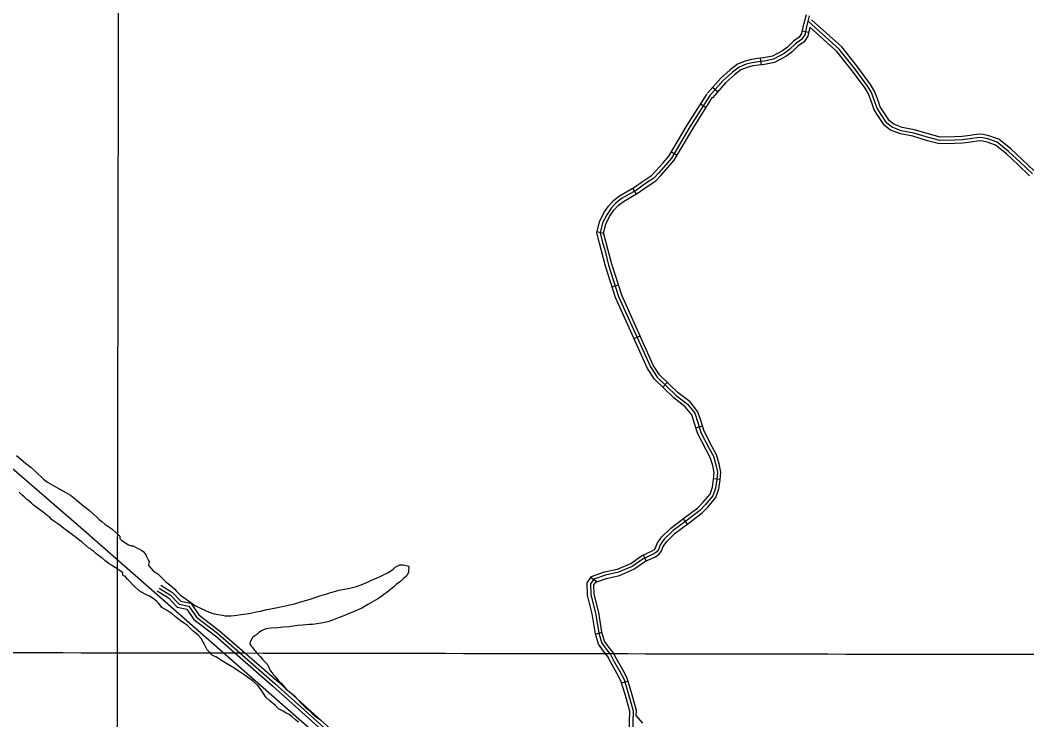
# Model space of a CAD drawing. Extents: x 3192986 to 3230865, y 867483 to 892886.
# Drawn here: x 3217672 to 3222187, y 878640 to 881777 of the extents above; entities that cross this region are included whole.
import ezdxf

# ---------------------------------------------------------------- set-up
doc = ezdxf.new("R2010")
doc.units = 0
for name, color, linetype in [('V-GRID-MAJR', 7, 'Continuous'), ('V-ROAD-CNTR', 7, 'Continuous'), ('V-SITE-VEGE', 7, 'Continuous'), ('V-TOPO-SHOR', 7, 'Continuous')]:
    doc.layers.add(name, color=color, linetype=linetype)

msp = doc.modelspace()

# ---------------------------------------------------------------- linework, layer by layer
at = {"layer": 'V-GRID-MAJR'}
for points in [[(3218098.305, 872881.337), (3218108.882, 878940.914), (3218119.463, 885003.5750000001), (3218130.045, 891066.2810000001), (3218130.0500000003, 891069.3200000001)], [(3197200.765, 878983.488), (3202427.791, 878971.704), (3207654.8200000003, 878960.681), (3212881.85, 878950.417), (3218108.882, 878940.914), (3223335.915, 878932.171), (3228562.949, 878924.188)]]:
    msp.add_spline(points, degree=3, dxfattribs=at)
at = {"layer": 'V-ROAD-CNTR'}
for p, q in [((3221208.220546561, 881720.6325310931), (3221178.865605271, 881726.8165187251)), ((3220996.821969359, 881575.8808205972), (3220993.3439763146, 881605.677761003)), ((3220800.228362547, 881455.421061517), (3220777.818407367, 881475.3660216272)), ((3220723.724515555, 881401.1681700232), (3220749.053464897, 881385.0912021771)), ((3220593.655775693, 881187.087598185), (3220619.542723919, 881171.9266285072)), ((3220419.314124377, 881022.965926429), (3220434.4080941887, 880997.039978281)), ((3220259.2994444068, 880829.1223141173), (3220288.4193861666, 880821.9113285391)), ((3220326.976309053, 880580.5478112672), (3220355.5712518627, 880589.6237931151)), ((3220425.0191129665, 880348.9732744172), (3220452.367058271, 880361.3062497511)), ((3220553.985855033, 880131.4127095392), (3220574.7528134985, 880153.062666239)), ((3220703.436556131, 879948.8900745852), (3220732.041498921, 879957.9340564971)), ((3220782.456398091, 879722.500527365), (3220812.307338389, 879719.505533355)), ((3220645.2836724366, 879541.0808902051), (3220663.3526362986, 879517.1329381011)), ((3220467.041028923, 879379.3002137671), (3220479.3770042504, 879351.9542684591)), ((3220232.405498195, 879278.9514144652), (3220257.075448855, 879261.8824486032)), ((3220253.004456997, 879024.433923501), (3220281.743399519, 879033.0419062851)), ((3220369.6892236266, 878805.4763614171), (3220398.393166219, 878814.2003439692))]:
    msp.add_line(p, q, dxfattribs=at)
for points in [[(3221196.9115691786, 881800.2533718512), (3221182.621597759, 881744.6464830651), (3221176.762609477, 881716.8365386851), (3221166.294630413, 881700.8305706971), (3221140.589681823, 881682.8126067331), (3221113.2617364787, 881655.9546604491), (3221090.679781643, 881639.7646928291), (3221045.725871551, 881615.903740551), (3221006.1099507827, 881607.167758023), (3220979.688003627, 881604.084764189), (3220952.8410573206, 881600.883770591), (3220923.6501157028, 881593.572785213), (3220889.748183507, 881579.6218131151), (3220856.9922490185, 881554.484863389), (3220814.334334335, 881516.3919395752), (3220754.237454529, 881448.8730746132)], [(3221211.4105401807, 881796.406379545), (3221197.2315685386, 881741.2324898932), (3221190.859581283, 881710.9855503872), (3221177.2676084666, 881690.204591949), (3221150.217662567, 881671.2436298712), (3221122.9467171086, 881644.441683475), (3221098.6017657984, 881626.9877183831), (3221050.9528610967, 881601.6957689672), (3221008.600945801, 881592.3567876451), (3220981.4450001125, 881589.187793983), (3220955.562051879, 881586.1018001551), (3220928.351106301, 881579.2868137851), (3220897.2991684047, 881566.5088393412), (3220866.567229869, 881542.9248865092), (3220824.967313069, 881505.7769608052), (3220765.442432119, 881438.9000945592)], [(3222212.2345385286, 881087.3177977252), (3222156.956649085, 881140.3726916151), (3222105.419752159, 881188.2095959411), (3222054.125854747, 881229.3695136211), (3222012.790937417, 881244.1654840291), (3221989.723983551, 881249.8794726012), (3221971.979019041, 881250.2834717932), (3221934.360094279, 881244.5544832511), (3221897.6891676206, 881240.117492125), (3221863.7522354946, 881239.0114943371), (3221796.8453693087, 881237.0594982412), (3221745.995471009, 881250.5874711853), (3221679.6596036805, 881270.575431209), (3221623.946715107, 881280.9774104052), (3221582.462798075, 881297.2893777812), (3221559.299844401, 881314.9073425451), (3221534.354894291, 881353.5722652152), (3221515.857931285, 881381.7852087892), (3221507.6299477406, 881406.5411592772), (3221490.5699818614, 881452.5180673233), (3221474.222014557, 881479.4950133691), (3221417.1531286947, 881557.4828573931), (3221346.148270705, 881646.7586788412), (3221207.445548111, 881770.6984309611)], [(3222217.789527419, 881102.7777668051), (3222167.252628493, 881151.2816697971), (3222115.228732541, 881199.5705732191), (3222061.550839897, 881242.6434870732), (3222017.132928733, 881258.5434552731), (3221991.721979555, 881264.8374426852), (3221971.0130209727, 881265.309441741), (3221932.329098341, 881259.4184535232), (3221896.5421699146, 881255.088462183), (3221863.2892364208, 881254.0044643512), (3221798.591365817, 881252.116468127), (3221750.088462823, 881265.0204423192), (3221683.2105965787, 881285.1714020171), (3221628.1047067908, 881295.460381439), (3221589.887783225, 881310.4873513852), (3221570.476822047, 881325.252321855), (3221546.9298691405, 881361.7502488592), (3221529.474904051, 881388.3731956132), (3221521.782919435, 881411.5171493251), (3221504.1369547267, 881459.0730542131), (3221486.711989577, 881487.826996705), (3221429.080104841, 881566.5838391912), (3221357.0942488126, 881657.0936581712), (3221222.096518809, 881777.7234169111)], [(3221213.4075361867, 881745.2544818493), (3221204.9565530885, 881705.1345620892), (3221188.2405865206, 881679.5786132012), (3221159.845643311, 881659.6746530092), (3221132.6316977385, 881632.928706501), (3221106.523749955, 881614.2107439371), (3221056.1798506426, 881587.4877973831), (3221011.091940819, 881577.5458172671), (3220983.201996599, 881574.2908237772), (3220958.283046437, 881571.3198297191), (3220933.052096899, 881565.0008423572), (3220904.850153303, 881553.3958655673), (3220876.1422107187, 881531.3649096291), (3220835.600291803, 881495.1619820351), (3220776.647409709, 881428.9271145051)], [(3222199.4785640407, 881078.7688148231), (3222146.660669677, 881129.463713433), (3222095.6107717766, 881176.8486186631), (3222046.7008695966, 881216.095540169), (3222008.4489461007, 881229.7875127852), (3221987.725987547, 881234.921502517), (3221972.945017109, 881235.2575018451), (3221936.3910902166, 881229.690512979), (3221898.836165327, 881225.1465220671), (3221864.215234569, 881224.018524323), (3221795.099372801, 881222.0025283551), (3221741.9024791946, 881236.154500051), (3221676.108610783, 881255.9794604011), (3221619.788723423, 881266.4944393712), (3221575.037812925, 881284.0914041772), (3221548.1228667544, 881304.562363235), (3221521.779919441, 881345.3942815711), (3221502.2409585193, 881375.1972219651), (3221493.476976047, 881401.565169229), (3221477.003008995, 881445.9630804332), (3221461.7320395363, 881471.1630300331), (3221405.226152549, 881548.3818755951), (3221335.202292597, 881636.4236995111), (3221213.4075361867, 881745.2544818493)], [(3220403.5551558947, 878579.1818140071), (3220406.1441507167, 878678.355615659), (3220386.861189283, 878748.974474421), (3220366.699229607, 878815.3153417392), (3220348.9942650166, 878849.723272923), (3220319.7103235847, 878899.542173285), (3220306.988349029, 878925.3901215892), (3220288.855385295, 878948.2380758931), (3220266.3514303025, 878979.8750126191), (3220252.417458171, 879026.3939195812), (3220238.244486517, 879114.715742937), (3220216.8605292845, 879198.9245745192), (3220215.231532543, 879254.1314641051), (3220235.4194921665, 879283.308405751), (3220293.604375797, 879302.9933663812), (3220351.1862606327, 879316.200339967), (3220410.3901422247, 879341.333289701), (3220458.829045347, 879375.5962211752), (3220507.4799480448, 879397.5421772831), (3220516.9319291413, 879404.0451642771), (3220521.890919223, 879411.2511498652), (3220529.756903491, 879431.3381096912), (3220549.4028641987, 879459.2190539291), (3220591.049780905, 879500.1619720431), (3220648.525665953, 879543.5278853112), (3220711.0105409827, 879590.5307913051), (3220733.803495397, 879613.9377444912), (3220766.2804304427, 879652.3846675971), (3220776.892409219, 879682.753606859), (3220782.136398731, 879719.3055337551), (3220785.1053927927, 879748.8914745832), (3220778.430406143, 879779.820412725), (3220767.5094279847, 879816.125340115), (3220748.796465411, 879849.8872725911), (3220711.824539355, 879922.3641276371), (3220697.399568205, 879967.984036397), (3220684.9135931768, 880007.1069581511), (3220655.362652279, 880043.967884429), (3220604.493754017, 880082.9648064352), (3220516.970929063, 880166.9176385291), (3220485.4609920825, 880214.944542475), (3220342.162278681, 880532.7079069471), (3220297.113368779, 880674.6296231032), (3220279.331404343, 880742.5414872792), (3220270.0694228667, 880776.9064185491), (3220257.9874470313, 880823.8263247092), (3220270.1004228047, 880872.740226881), (3220289.838383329, 880912.3401476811), (3220311.4453401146, 880943.4850853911), (3220334.103294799, 880967.650037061), (3220361.020240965, 880989.0279943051), (3220427.728107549, 881027.864916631), (3220463.324036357, 881053.1358660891), (3220504.4159541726, 881080.0748122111), (3220523.788915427, 881100.5177713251), (3220555.681851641, 881137.227697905), (3220581.777799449, 881166.8056387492), (3220663.061636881, 881305.6003611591), (3220752.778457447, 881446.9390784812)], [(3220765.442432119, 881438.9000945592), (3220675.8696112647, 881297.7883767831), (3220593.986775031, 881157.9716564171), (3220566.9678290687, 881127.3467176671), (3220534.8998932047, 881090.434791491), (3220514.100934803, 881068.4888353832), (3220471.7810194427, 881040.7438908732), (3220435.860091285, 881015.2419418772), (3220369.502224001, 880976.6090191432), (3220344.293274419, 880956.5880591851), (3220323.141316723, 880934.0291043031), (3220302.7803574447, 880904.6801630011), (3220284.2633944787, 880867.5292373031), (3220273.458416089, 880823.8983245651), (3220284.5743938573, 880780.7284109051), (3220293.8283753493, 880746.3934795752), (3220311.526339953, 880678.8016147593), (3220356.1952506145, 880538.0778962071), (3220498.649965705, 880222.1865279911), (3220528.580905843, 880176.566619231), (3220614.2787344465, 880094.3637836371), (3220665.9296311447, 880054.7668628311), (3220698.357566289, 880014.3179437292), (3220711.695539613, 879972.5250273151), (3220725.7515115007, 879928.0721162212), (3220762.041438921, 879856.9332584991), (3220781.4094001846, 879821.9883283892), (3220792.966377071, 879783.5694052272), (3220800.2663624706, 879749.7454728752), (3220797.029368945, 879717.490537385), (3220791.5333799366, 879679.1806140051), (3220779.5264039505, 879644.821682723), (3220744.9204731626, 879603.8527646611), (3220720.950521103, 879579.2378138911), (3220657.5516479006, 879531.5469092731), (3220600.8667612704, 879488.7779948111), (3220560.884841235, 879449.4720734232), (3220543.062876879, 879424.180124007), (3220535.227892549, 879404.1721640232), (3220527.716907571, 879393.2581858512), (3220514.8739332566, 879384.4222035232), (3220466.313030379, 879362.5162473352), (3220417.736127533, 879328.1563160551), (3220355.8292513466, 879301.8753686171), (3220297.6953676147, 879288.542395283), (3220244.929473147, 879270.6904309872), (3220230.370502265, 879249.6484730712), (3220231.805499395, 879201.0165703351), (3220252.9484571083, 879117.7557368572), (3220267.071428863, 879029.7489128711), (3220280.010402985, 878986.5509992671), (3220300.8493613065, 878957.2540578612), (3220319.737323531, 878933.456105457), (3220332.923297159, 878906.6641590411), (3220362.139238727, 878856.9612584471), (3220380.6572016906, 878820.9733304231), (3220401.2751604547, 878753.1314661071), (3220421.1971206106, 878680.174612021), (3220418.5171259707, 878577.523817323)], [(3220435.6710916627, 878659.8076527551), (3220436.2500905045, 878681.9936083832), (3220415.689131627, 878757.2884577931), (3220394.615173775, 878826.631319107), (3220375.2842124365, 878864.1992439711), (3220346.136270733, 878913.7861447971), (3220332.486298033, 878941.5220893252), (3220312.843337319, 878966.2700398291), (3220293.669375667, 878993.2269859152), (3220281.7253995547, 879033.103906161), (3220267.6524277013, 879120.7957307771), (3220246.750469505, 879203.1085661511), (3220245.509471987, 879245.1654820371), (3220254.439454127, 879258.0724562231), (3220301.7863594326, 879274.0914241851), (3220360.4722420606, 879287.5503972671), (3220425.082112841, 879314.9793424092), (3220473.797015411, 879349.4362734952), (3220522.2679184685, 879371.302229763), (3220538.501886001, 879382.4712074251), (3220548.564865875, 879397.0931781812), (3220556.368850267, 879417.022138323), (3220572.3668182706, 879439.7250929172), (3220610.683741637, 879477.3940175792), (3220666.5776298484, 879519.5659332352), (3220730.8905012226, 879567.944836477), (3220756.0374509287, 879593.7677848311), (3220792.772377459, 879637.258697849), (3220806.1743506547, 879675.607621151), (3220811.922339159, 879715.6755410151), (3220815.4273321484, 879750.5994711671), (3220807.502347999, 879787.3183977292), (3220795.309372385, 879827.8513166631), (3220775.286412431, 879863.9792444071), (3220739.678483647, 879933.780104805), (3220725.991511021, 879977.0660182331), (3220711.801539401, 880021.528929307), (3220676.4966100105, 880065.565841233), (3220624.063714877, 880105.762760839), (3220540.1908826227, 880186.2155999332), (3220511.838939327, 880229.4285135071), (3220370.2282225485, 880543.4478854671), (3220325.9393111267, 880682.9736064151), (3220308.3253463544, 880750.2454718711), (3220299.079364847, 880784.5504032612), (3220288.9293851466, 880823.9703244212), (3220298.4263661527, 880862.318247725), (3220315.7223315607, 880897.0201783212), (3220334.8372933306, 880924.5731232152), (3220354.4832540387, 880945.5260813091), (3220377.984207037, 880964.1900439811), (3220443.992075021, 881002.6189671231), (3220480.238002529, 881028.351915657), (3220523.785915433, 881056.9028585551), (3220546.010870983, 881080.3518116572), (3220578.2538064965, 881117.4657374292), (3220606.1957506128, 881149.1376740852), (3220688.6775856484, 881289.9763924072), (3220778.1064067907, 881430.8611106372)], [(3217944.311074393, 879501.0819702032), (3217184.113594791, 880156.4946593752)], [(3220166.7696294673, 877551.3408696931), (3217944.311074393, 879501.0819702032)], [(3218295.3813722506, 879231.0425102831), (3218346.6822696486, 879199.4805734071), (3218384.9731930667, 879158.447655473), (3218428.6321057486, 879149.4656734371), (3218462.638037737, 879100.2747718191), (3218557.326848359, 879028.015916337), (3218657.2646484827, 878941.0920901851), (3218814.441334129, 878803.458365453), (3219266.9044292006, 878396.828178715), (3219898.164166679, 877832.973306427), (3220184.029594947, 877594.1187841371), (3220220.5005220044, 877546.3698796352), (3220299.6553636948, 877516.3499396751), (3220339.6232837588, 877499.8889725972), (3220375.975211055, 877478.563015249), (3220396.365170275, 877429.8521126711), (3220407.7591474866, 877391.4251895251)], [(3218303.2413565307, 879243.8184847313), (3218356.2672504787, 879211.1955499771), (3218392.6781776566, 879172.176628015), (3218437.549087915, 879162.945646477), (3218473.626015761, 879110.7587508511), (3218566.808829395, 879039.6488930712), (3218667.1276287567, 878952.3930675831), (3218824.3963142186, 878814.6793430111), (3219276.9144091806, 878408.0001563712), (3219907.972147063, 877844.3252837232), (3220194.933573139, 877604.5547632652), (3220229.822503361, 877558.8768546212), (3220305.172352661, 877530.2999117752), (3220346.3072703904, 877513.358945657), (3220387.880187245, 877488.9699944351), (3220410.515141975, 877434.8951025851), (3220422.1401187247, 877395.6891809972)], [(3218287.521387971, 879218.266535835), (3218337.097288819, 879187.765596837), (3218377.268208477, 879144.7186829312), (3218419.715123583, 879135.985700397), (3218451.650059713, 879089.7907927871), (3218547.844867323, 879016.3829396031), (3218647.4016682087, 878929.791112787), (3218804.4863540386, 878792.2373878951), (3219256.8944492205, 878385.6562010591), (3219888.3561862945, 877821.6213291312), (3220173.1256167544, 877583.6828050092), (3220211.178540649, 877533.862904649), (3220294.1383747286, 877502.3999675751), (3220332.9392971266, 877486.418999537), (3220364.070234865, 877468.1560360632), (3220382.215198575, 877424.8091227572), (3220393.3781762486, 877387.1611980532)], [(3220465.005032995, 878625.816720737), (3220435.6710916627, 878659.8076527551)]]:
    msp.add_lwpolyline(points, dxfattribs=at)
at = {"layer": 'V-SITE-VEGE'}
for points in [[(3217656.407000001, 879825.5769999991), (3217697.041000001, 879790.1819999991), (3217719.731000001, 879772.449999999), (3217742.376000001, 879751.5539999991), (3217776.7150000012, 879718.6229999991), (3217795.505000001, 879704.9049999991)], [(3217795.505000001, 879704.9049999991), (3217848.096000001, 879675.665999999), (3217877.927000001, 879659.4149999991), (3217897.532000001, 879647.265999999), (3217928.832000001, 879623.0809999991), (3217950.709000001, 879603.778999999), (3217982.789000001, 879578.790999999), (3217998.415000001, 879565.116999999), (3218017.136000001, 879546.6519999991), (3218027.298000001, 879537.802999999), (3218038.246000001, 879528.942999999), (3218051.534000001, 879517.6769999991), (3218083.659000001, 879495.8529999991), (3218102.404000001, 879478.969999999), (3218118.790000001, 879462.908999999), (3218119.458000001, 879453.2019999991), (3218121.7490000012, 879449.893999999), (3218128.545000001, 879444.437999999), (3218159.037000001, 879424.9019999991), (3218168.024000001, 879421.719999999), (3218170.256000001, 879421.758999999), (3218171.393000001, 879420.662999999), (3218179.202000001, 879420.805999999), (3218189.366000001, 879414.2939999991), (3218200.622000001, 879408.9199999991), (3218208.495000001, 879405.714999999), (3218211.904000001, 879402.427999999), (3218217.545000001, 879399.1819999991), (3218224.319000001, 879394.841999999), (3218232.333000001, 879383.8259999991), (3218235.764000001, 879379.422999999), (3218236.939000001, 879376.0989999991), (3218248.484000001, 879355.099999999), (3218250.816000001, 879349.562999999), (3218247.794000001, 879331.648999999), (3218251.202000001, 879328.361999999), (3218259.174000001, 879319.577999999), (3218268.304000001, 879308.5819999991), (3218290.904000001, 879293.3699999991), (3218326.123000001, 879259.4079999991), (3218344.240000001, 879245.2309999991), (3218365.806000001, 879225.5319999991), (3218372.621000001, 879218.959999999), (3218391.954000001, 879199.2209999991), (3218427.033000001, 879173.0739999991), (3218441.721000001, 879163.2949999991), (3218458.680000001, 879151.3289999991), (3218503.718000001, 879129.824999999), (3218519.461000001, 879123.4139999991), (3218543.033000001, 879116.0329999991), (3218559.831000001, 879112.991999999), (3218579.996000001, 879108.8919999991), (3218592.331000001, 879105.768999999), (3218619.108000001, 879106.2559999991), (3218645.827000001, 879110.089999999), (3218661.406000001, 879112.606999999), (3218687.028000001, 879115.305999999), (3218704.819000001, 879118.9779999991), (3218731.496000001, 879125.0449999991), (3218750.422000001, 879127.6229999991), (3218778.195000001, 879134.8259999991), (3218797.102000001, 879138.5179999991), (3218833.821000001, 879144.7669999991), (3218861.612000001, 879150.8529999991), (3218902.734000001, 879160.5319999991), (3218930.486000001, 879168.8509999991), (3218968.239000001, 879179.584999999), (3218991.529000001, 879187.8219999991), (3219015.933000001, 879196.0769999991), (3219048.127000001, 879205.5939999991), (3219065.877000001, 879211.498999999), (3219088.0900000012, 879217.4829999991), (3219103.651000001, 879221.113999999), (3219150.372000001, 879229.778999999), (3219180.355000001, 879238.136999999), (3219201.433000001, 879245.2189999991), (3219230.217000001, 879258.020999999), (3219247.9280000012, 879266.155999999), (3219273.407000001, 879276.665999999), (3219286.695000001, 879282.488999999), (3219304.386000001, 879291.738999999), (3219320.978000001, 879299.8559999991), (3219345.241000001, 879315.9219999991), (3219354.025000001, 879323.8949999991), (3219375.021000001, 879335.439999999), (3219388.4110000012, 879335.682999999), (3219410.828000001, 879330.5099999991), (3219415.391000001, 879325.0129999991), (3219414.562000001, 879309.3729999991), (3219414.703000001, 879301.5619999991), (3219408.254000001, 879288.050999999), (3219402.776000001, 879282.3699999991), (3219391.759000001, 879274.3559999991), (3219385.187000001, 879267.5399999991), (3219377.4990000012, 879260.7039999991), (3219373.098000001, 879257.275999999), (3219358.774000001, 879246.9679999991), (3219347.799000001, 879236.7239999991), (3219325.810000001, 879218.4639999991), (3219317.026000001, 879210.4909999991), (3219303.779000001, 879202.437999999)], [(3218906.627000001, 878640.481999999), (3218890.720000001, 878655.8189999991), (3218879.421000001, 878663.4269999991), (3218863.658000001, 878670.9539999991), (3218851.243000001, 878678.5399999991), (3218830.955000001, 878689.332999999), (3218817.281000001, 878704.7089999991), (3218792.349000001, 878725.4609999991), (3218774.193000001, 878741.871999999), (3218753.498000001, 878774.979999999), (3218738.648000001, 878793.6819999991), (3218720.490000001, 878810.094999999), (3218706.898000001, 878821.008999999), (3218677.503000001, 878841.6789999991), (3218654.901000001, 878856.893999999), (3218631.167000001, 878873.2019999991), (3218595.055000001, 878894.8679999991), (3218575.865000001, 878906.7949999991), (3218557.808000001, 878917.628999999), (3218549.896000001, 878923.064999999), (3218535.290000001, 878928.378999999), (3218529.588000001, 878934.9739999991), (3218522.752000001, 878942.6619999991), (3218518.228000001, 878945.925999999), (3218511.371000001, 878954.7309999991), (3218499.7860000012, 878977.9589999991), (3218483.6780000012, 879004.4519999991), (3218472.277000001, 879017.638999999), (3218459.801000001, 879028.572999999), (3218448.479000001, 879037.295999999), (3218422.349000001, 879062.4899999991), (3218405.389000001, 879074.4609999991), (3218390.681000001, 879085.351999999), (3218368.0190000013, 879103.9149999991), (3218354.406000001, 879115.9409999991), (3218331.827000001, 879130.0439999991), (3218320.549000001, 879136.533999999), (3218308.134000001, 879144.121999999), (3218304.703000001, 879148.5229999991), (3218298.983000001, 879156.2309999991), (3218293.282000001, 879162.8239999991), (3218285.329000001, 879170.493999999), (3218273.969000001, 879181.4459999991), (3218252.527000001, 879194.4489999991), (3218239.014000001, 879200.8999999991), (3218224.367000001, 879208.4469999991), (3218219.843000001, 879211.7139999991), (3218206.332000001, 879218.162999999), (3218179.067000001, 879244.452999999), (3218161.984000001, 879263.116999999), (3218154.030000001, 879270.785999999), (3218146.057000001, 879279.569999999), (3218142.631000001, 879283.9709999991), (3218135.895000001, 879286.0809999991), (3218132.485000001, 879289.3679999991), (3218132.282000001, 879300.5249999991), (3218129.944000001, 879302.9319999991), (3218117.389000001, 879310.2329999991), (3218111.909000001, 879314.2669999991), (3218109.535000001, 879314.2999999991), (3218107.989000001, 879316.6959999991), (3218100.145000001, 879321.5539999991), (3218093.096000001, 879326.405999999), (3218081.332000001, 879333.694999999), (3218071.920000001, 879339.3679999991), (3218060.191000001, 879349.0299999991), (3218052.359000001, 879354.680999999), (3218043.772000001, 879362.716999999), (3218036.698000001, 879365.9809999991), (3218028.099000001, 879373.224999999), (3218018.698000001, 879379.6909999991), (3218012.460000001, 879386.108999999), (3218002.292000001, 879394.165999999), (3217994.483000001, 879401.3999999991), (3217985.873000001, 879407.8529999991), (3217981.160000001, 879410.2939999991), (3217951.444000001, 879434.4539999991), (3217934.245000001, 879448.9439999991), (3217919.3740000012, 879460.234999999), (3217900.584000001, 879473.9539999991), (3217890.414000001, 879482.010999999), (3217877.102000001, 879491.697999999), (3217867.701000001, 879498.160999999), (3217851.270000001, 879511.055999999), (3217841.102000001, 879519.111999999), (3217823.077000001, 879531.2409999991), (3217812.129000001, 879540.099999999), (3217803.564000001, 879549.7179999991), (3217794.162000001, 879556.180999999), (3217782.433000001, 879565.8439999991), (3217758.940000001, 879582.7949999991), (3217747.981000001, 879590.8659999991), (3217732.330000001, 879602.957999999), (3217723.743000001, 879610.991999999), (3217711.234000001, 879621.4569999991), (3217702.6240000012, 879627.9099999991), (3217690.127000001, 879639.165999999), (3217681.538000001, 879647.2009999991), (3217667.495000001, 879660.8529999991)], [(3219303.779000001, 879202.437999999), (3219294.995000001, 879194.4659999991), (3219276.2320000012, 879182.961999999), (3219235.3740000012, 879158.778999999), (3219204.439000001, 879141.4739999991), (3219160.153000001, 879121.6919999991), (3219151.287000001, 879118.1819999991), (3219124.712000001, 879106.5369999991), (3219103.655000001, 879098.3409999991), (3219072.617000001, 879086.613999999), (3219052.658000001, 879079.5519999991), (3219022.632000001, 879073.4269999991), (3218983.683000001, 879067.1349999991), (3218969.175000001, 879066.8709999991), (3218939.071000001, 879065.2059999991), (3218915.659000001, 879063.6639999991), (3218878.940000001, 879057.4149999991), (3218852.183000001, 879055.8119999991), (3218827.677000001, 879053.1309999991), (3218797.573000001, 879051.4679999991), (3218784.204000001, 879050.1079999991), (3218776.434000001, 879047.734999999), (3218763.105000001, 879044.1419999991), (3218754.260000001, 879039.5179999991), (3218742.130000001, 879031.483999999), (3218733.346000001, 879023.510999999), (3218715.717000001, 879010.9119999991), (3218703.830000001, 878989.488999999), (3218701.759000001, 878980.520999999), (3218709.794000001, 878968.388999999), (3218715.477000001, 878962.9149999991), (3218721.2150000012, 878954.089999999), (3218726.876000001, 878949.7279999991), (3218732.619000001, 878940.9029999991), (3218748.544000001, 878924.4509999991), (3218759.925000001, 878912.3799999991), (3218771.346000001, 878898.0789999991), (3218781.570000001, 878888.221999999), (3218789.686000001, 878871.6249999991), (3218794.331000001, 878861.665999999), (3218802.347000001, 878850.648999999), (3218806.951000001, 878842.9199999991), (3218814.903000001, 878835.2529999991), (3218821.742000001, 878827.5639999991), (3218833.1610000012, 878813.2649999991), (3218842.250000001, 878804.4999999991), (3218852.496000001, 878793.5249999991), (3218863.918000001, 878779.2229999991), (3218902.443000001, 878747.5569999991), (3218934.316000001, 878713.537999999), (3218952.492000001, 878696.010999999), (3218964.968000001, 878685.0769999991), (3218985.420000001, 878665.358999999), (3219001.284000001, 878652.2529999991), (3219023.883000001, 878637.040999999)], [(3218921.334000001, 878629.589999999), (3218906.627000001, 878640.481999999)]]:
    msp.add_lwpolyline(points, dxfattribs=at)
at = {"layer": 'V-TOPO-SHOR'}
msp.add_spline([(3220607.859, 883199.234), (3220556.554, 882928.6410000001), (3220515.6890000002, 882851.231), (3220465.551, 882706.223), (3220430.923, 882570.064), (3220379.248, 882505.821), (3220271.915, 882419.056), (3220211.6180000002, 882387.763), (3220155.863, 882347.319), (3220040.6380000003, 882280.214), (3219987.208, 882238.841), (3219928.259, 882210.245), (3219791.761, 882190.3150000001), (3219596.889, 882186.814), (3219449.881, 882236.6730000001), (3219382.387, 882236.897), (3219259.128, 882200.5650000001), (3219196.268, 882193.22), (3219122.127, 882181.5380000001), (3219059.986, 882164.79), (3218928.753, 882172.475), (3218797.403, 882170.013), (3218654.974, 882208.657), (3218507.423, 882274.968), (3218436.287, 882298.331), (3218372.668, 882345.7660000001), (3218248.092, 882507.748), (3218204.049, 882564.349), (3218139.835, 882611.104), (3218066.612, 882648.947), (3218002.735, 882654.037), (3217945.656, 882626.204), (3217854.0640000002, 882485.844), (3217751.097, 882382.8790000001), (3217706.67, 882304.251), (3217684.424, 882231.859), (3217658.752, 882027.827), (3217607.419, 881968.086), (3217545.776, 881963.921), (3217403.005, 881998.063), (3217345.413, 881975.02), (3217238.776, 881893.371), (3217179.333, 881868.532), (3217112.2120000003, 881868.338), (3216902.197, 881905.625), (3216773.338, 881906.4280000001), (3216626.1950000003, 881977), (3216554.806, 882004.185), (3216487.4960000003, 882014.314), (3216412.006, 882043.247), (3216346.7800000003, 882045.639), (3216318.974, 882038.145), (3216297.403, 882015.214), (3216166.63, 882007.721), (3216039.5840000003, 881975.8150000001), (3215984.971, 881942.681), (3215950.765, 881866.5480000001), (3215944.179, 881801.4890000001), (3215937.9560000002, 881733.157), (3215887.728, 881682.79), (3215768.6920000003, 881641.372), (3215640.787, 881623.24), (3215558.607, 881662.56), (3215466.928, 881717.145), (3215359.529, 881762.416), (3215352.572, 881880.675), (3215338.659, 881991.979), (3215296.921, 882158.934), (3215310.8340000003, 882249.367), (3215296.921, 882339.801), (3215331.703, 882409.366), (3215394.311, 882534.582), (3215429.093, 882687.6240000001), (3215456.919, 882785.014), (3215436.0500000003, 882840.666), (3215429.093, 882896.318), (3215430.02, 882941.2980000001), (3215392.311, 882993.6410000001), (3215270.524, 883089.46), (3215204.776, 883100.53), (3215141.576, 883148.336), (3215155.239, 883215.0430000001), (3215200.0300000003, 883290.398), (3215187.934, 883417.077), (3215237.31, 883490.8150000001), (3215287.529, 883538.3250000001), (3215287.725981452, 883538.4693301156)], degree=3, dxfattribs=at)

doc.saveas('drawing.dxf')
